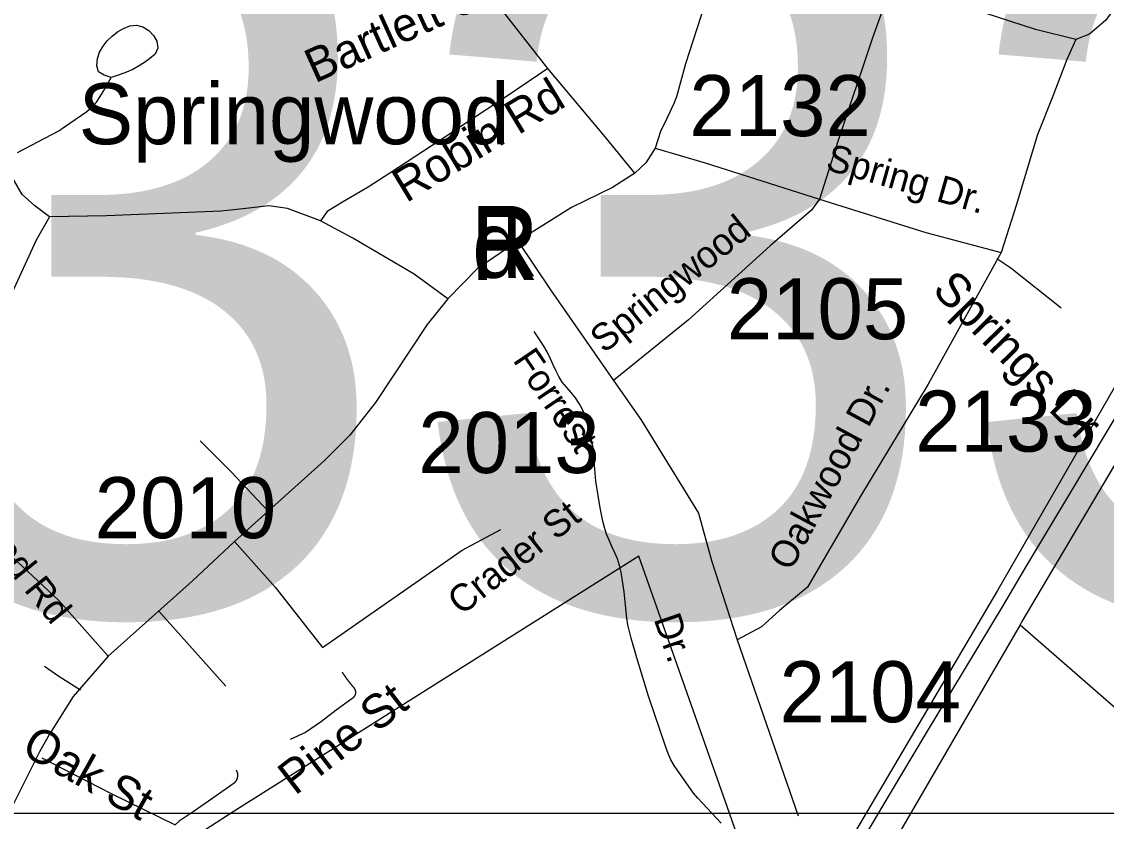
# Model space of a CAD drawing. Extents: x 1268485 to 1426702, y 514839 to 616766.
# Drawn here: x 1383494 to 1386120, y 559557 to 561492 of the extents above; entities that cross this region are included whole.
import ezdxf

# ---------------------------------------------------------------- set-up
doc = ezdxf.new("R2010")
doc.units = 0
for name, color, linetype in [('Old_Level_10', 7, 'Continuous'), ('Old_Level_11', 7, 'Continuous'), ('Old_Level_3', 7, 'Continuous'), ('Old_Level_32', 7, 'Continuous'), ('Old_Level_35', 7, 'Continuous'), ('Old_Level_44', 7, 'Continuous'), ('Old_Level_48', 7, 'Continuous'), ('Old_Level_49', 7, 'Continuous'), ('Old_Level_56', 7, 'Continuous'), ('Old_Level_62', 7, 'Continuous'), ('Old_Level_8', 7, 'Continuous'), ('Old_Level_9', 7, 'Continuous')]:
    doc.layers.add(name, color=color, linetype=linetype)

msp = doc.modelspace()

# ---------------------------------------------------------------- linework, layer by layer
at = {"layer": 'Old_Level_3'}
msp.add_lwpolyline([(1386957.915, 559575.931), (1380121.397, 559575.931), (1380121.397, 562494.532), (1386957.915, 562494.532), (1386957.915, 559575.931)], dxfattribs=at)
at = {"layer": 'Old_Level_32'}
msp.add_line((1385226.296, 559996.803), (1385374.228, 559570.275), dxfattribs=at)
for points in [[(1384978.161, 561126.257), (1384902.894, 561218.702), (1384767.777, 561379.445), (1384575.998, 561625.589), (1384339.237, 561842.48), (1384094.744, 562061.884), (1384006.945, 562142.553), (1383979.177, 562138.848), (1383917.161, 562099.949), (1383807.94, 562009.187), (1383664.471, 561901.754), (1383649.661, 561899.902), (1383642.256, 561905.459), (1383613.562, 561936.947), (1383569.133, 561990.664)], [(1386200.481, 561609.89), (1386118.516, 561495.82), (1386079.417, 561462.624), (1386046.428, 561449.583)], [(1386046.428, 561449.583), (1385948.681, 561473.294), (1385674.991, 561563.397), (1385627.339, 561570.51), (1385606.568, 561563.397), (1385583.354, 561536.129), (1385552.808, 561450.769), (1385469.726, 561202.8), (1385425.748, 561062.583)], [(1385147.159, 561532.572), (1385101.324, 561390.504), (1385084.117, 561328.323), (1385078.961, 561311.003), (1385073.069, 561294.79), (1385056.665, 561259.54), (1385040.659, 561226.618), (1385027.974, 561186.577)], [(1386046.428, 561449.583), (1386024.435, 561400.976), (1385990.185, 561312.179), (1385952.247, 561216.896), (1385902.66, 561049.813), (1385865.596, 560933.87)], [(1385027.974, 561186.577), (1385005.437, 561151.069), (1384978.161, 561126.257)], [(1385027.974, 561186.577), (1385148.545, 561151.069), (1385425.748, 561062.583)], [(1383561.175, 561020.079), (1383525.63, 561046.732), (1383495.019, 561073.867), (1383444.177, 561162.315)], [(1384978.161, 561126.257), (1384924.304, 561091.327), (1384825.143, 561042.857), (1384695.556, 560961.698)], [(1384525.404, 560821.923), (1384444.271, 560881.666), (1384295.528, 560968.461), (1384217.417, 561010.249), (1384137.729, 561040.589), (1384092.356, 561046.78), (1384043.97, 561041.175), (1383977.326, 561033.765), (1383699.645, 561023.022), (1383561.175, 561020.079)], [(1385425.748, 561062.583), (1385406.137, 561035.999), (1385306.36, 560950.166), (1385107.979, 560770.635), (1384926.558, 560624.097)], [(1385425.748, 561062.583), (1385682.667, 560982.551), (1385865.596, 560933.87)], [(1383561.175, 561020.079), (1383529.332, 560963.378), (1383466.391, 560826.678), (1383399.748, 560721.098), (1383364.762, 560659.6), (1383267.829, 560586.214), (1383186.721, 560506.299)], [(1384695.556, 560961.698), (1384596.395, 560894.065), (1384525.404, 560821.923)], [(1384695.556, 560961.698), (1384773.903, 560843.349), (1384926.558, 560624.097)], [(1385865.596, 560933.87), (1385688.301, 560615.644), (1385524.908, 560343.985), (1385396.449, 560124.178), (1385328.838, 560067.817), (1385284.892, 560028.365), (1385226.296, 559996.803)], [(1384525.404, 560821.923), (1384475.822, 560759.926), (1384350.745, 560571.118), (1384288.768, 560492.213), (1384226.792, 560430.217), (1384090.388, 560308.048), (1384009.312, 560234.644)], [(1384926.558, 560624.097), (1384993.042, 560529.412), (1385132.854, 560303.346), (1385164.32, 560188.429), (1385226.296, 559996.803)], [(1384009.312, 560234.644), (1384107.281, 560123.915), (1384222.285, 559977.64), (1384560.336, 560213.228), (1384653.863, 560263.389)], [(1384009.312, 560234.644), (1383906.769, 560138.832), (1383702.976, 559956.953)], [(1383702.976, 559956.953), (1383583.624, 560091.42), (1383446.398, 560220.234)], [(1383702.976, 559956.953), (1383618.561, 559859.036), (1383561.174, 559768.273), (1383537.108, 559725.67), (1383435.114, 559523.735)]]:
    msp.add_lwpolyline(points, dxfattribs=at)
at = {"layer": 'Old_Level_35'}
msp.add_line((1383825.665, 560065.882), (1383988.272, 559884.308), dxfattribs=at)
for points in [[(1384767.777, 561379.445), (1384674.991, 561316.289), (1384562.007, 561242.419), (1384527.456, 561218.838), (1384385.253, 561126.257), (1384332.452, 561092.116), (1384270.423, 561056.078), (1384233.617, 561032.958), (1384217.417, 561010.249)], [(1386010.905, 560799.148), (1385888.592, 560895.727), (1385854.656, 560918.181)], [(1384090.388, 560308.048), (1384001.293, 560402.885), (1383925.833, 560478.292)], [(1383636.71, 559874.824), (1383583.704, 559907.427), (1383549.358, 559931.623)], [(1384269.911, 559917.937), (1384270.116, 559917.526), (1384270.423, 559917.116), (1384270.628, 559916.757), (1384271.039, 559916.296), (1384271.244, 559915.937), (1384271.551, 559915.579), (1384271.756, 559915.168), (1384271.961, 559914.758), (1384272.269, 559914.399), (1384272.474, 559913.989), (1384272.781, 559913.631), (1384272.987, 559913.271), (1384273.294, 559912.81), (1384273.602, 559912.451), (1384273.909, 559912.041), (1384274.114, 559911.683), (1384274.422, 559911.323), (1384274.627, 559910.862), (1384274.832, 559910.503), (1384275.14, 559910.145), (1384275.55, 559909.735), (1384275.755, 559909.375), (1384275.96, 559909.017), (1384276.267, 559908.555), (1384276.472, 559908.197), (1384276.78, 559907.837), (1384277.088, 559907.427), (1384277.395, 559907.069), (1384277.6, 559906.71), (1384277.908, 559906.299), (1384278.113, 559905.941), (1384278.523, 559905.479), (1384278.728, 559905.121), (1384279.036, 559904.762), (1384279.241, 559904.351), (1384279.548, 559903.993), (1384279.856, 559903.634), (1384280.163, 559903.275), (1384280.368, 559902.865), (1384280.676, 559902.506), (1384280.984, 559902.148), (1384281.291, 559901.737), (1384281.496, 559901.378), (1384281.701, 559901.02), (1384282.111, 559900.61), (1384282.419, 559900.25), (1384282.624, 559899.892), (1384282.829, 559899.482), (1384283.239, 559899.123), (1384283.547, 559898.764), (1384283.752, 559898.354), (1384284.162, 559897.995), (1384284.367, 559897.636), (1384284.675, 559897.226), (1384284.88, 559896.867), (1384285.29, 559896.509), (1384285.495, 559896.149), (1384285.7, 559895.739), (1384286.11, 559895.381), (1384286.417, 559895.022), (1384286.623, 559894.612), (1384287.033, 559894.253), (1384287.238, 559893.894), (1384287.545, 559893.484), (1384287.853, 559893.125), (1384288.16, 559892.818), (1384288.365, 559892.458), (1384288.776, 559892.048), (1384288.981, 559891.69), (1384289.288, 559891.331), (1384289.596, 559890.921), (1384289.903, 559890.562), (1384290.108, 559890.203), (1384290.518, 559889.895), (1384290.724, 559889.485), (1384291.031, 559889.127), (1384291.339, 559888.768), (1384291.646, 559888.357), (1384291.954, 559887.999), (1384292.261, 559887.691), (1384292.466, 559887.332), (1384292.877, 559886.922), (1384293.082, 559886.564), (1384293.492, 559886.204), (1384293.799, 559885.897), (1384294.004, 559885.487), (1384294.414, 559885.128), (1384294.62, 559884.769), (1384295.03, 559884.461), (1384295.235, 559884.051), (1384295.645, 559883.693), (1384295.85, 559883.334), (1384296.157, 559883.026), (1384296.465, 559882.616), (1384296.773, 559882.258), (1384297.08, 559881.95), (1384297.388, 559881.54), (1384297.798, 559881.181), (1384298.003, 559880.873)], [(1384298.003, 559880.873), (1384298.208, 559880.617), (1384298.413, 559880.36), (1384298.618, 559880.104), (1384298.721, 559879.797), (1384298.926, 559879.54), (1384299.131, 559879.335), (1384299.233, 559879.079), (1384299.336, 559878.823), (1384299.643, 559878.515), (1384299.746, 559878.259), (1384299.848, 559877.951), (1384299.951, 559877.695), (1384300.156, 559877.439), (1384300.258, 559877.131), (1384300.361, 559876.875), (1384300.464, 559876.567), (1384300.669, 559876.259), (1384300.771, 559876.003), (1384300.874, 559875.696), (1384300.976, 559875.388), (1384301.079, 559875.132), (1384301.079, 559874.824), (1384301.284, 559874.516), (1384301.386, 559874.209), (1384301.386, 559873.85), (1384301.489, 559873.645), (1384301.489, 559873.338), (1384301.591, 559872.979), (1384301.591, 559872.671), (1384301.796, 559872.363), (1384301.796, 559872.056), (1384301.899, 559871.748), (1384301.899, 559871.441), (1384301.899, 559871.133), (1384301.899, 559870.825), (1384302.001, 559870.518), (1384302.001, 559870.21), (1384302.001, 559869.852), (1384302.001, 559869.544), (1384302.001, 559869.237), (1384302.001, 559868.929), (1384302.001, 559868.622), (1384302.001, 559868.314), (1384301.899, 559868.006), (1384301.899, 559867.75), (1384301.899, 559867.442), (1384301.899, 559867.135), (1384301.796, 559866.827), (1384301.796, 559866.519), (1384301.796, 559866.212), (1384301.591, 559865.853), (1384301.591, 559865.546), (1384301.489, 559865.238), (1384301.489, 559864.931), (1384301.386, 559864.623), (1384301.284, 559864.366), (1384301.284, 559864.059), (1384301.079, 559863.751), (1384300.976, 559863.444), (1384300.874, 559863.188), (1384300.771, 559862.88), (1384300.771, 559862.573), (1384300.669, 559862.316), (1384300.464, 559862.008), (1384300.361, 559861.752), (1384300.258, 559861.445), (1384300.156, 559861.137), (1384299.848, 559860.88), (1384299.746, 559860.625), (1384299.643, 559860.317), (1384299.541, 559860.06), (1384299.336, 559859.804), (1384299.131, 559859.497), (1384299.028, 559859.24), (1384298.926, 559858.984), (1384298.618, 559858.727), (1384298.516, 559858.522), (1384298.208, 559858.266), (1384298.105, 559858.01), (1384297.9, 559857.754), (1384297.798, 559857.497), (1384297.49, 559857.241), (1384297.285, 559856.984), (1384297.08, 559856.831), (1384296.875, 559856.574), (1384296.67, 559856.318), (1384296.465, 559856.113), (1384296.26, 559855.857), (1384295.952, 559855.703), (1384295.747, 559855.498), (1384295.542, 559855.242), (1384295.235, 559855.088), (1384295.132, 559854.883), (1384294.825, 559854.678), (1384294.62, 559854.524), (1384294.414, 559854.319), (1384294.107, 559854.114), (1384293.902, 559853.96), (1384293.492, 559853.755)], [(1384293.492, 559853.755), (1384255.147, 559826.176), (1384219.981, 559798.545), (1384181.021, 559772.298), (1384144.214, 559755.176)], [(1383542.796, 559711.142), (1383681.001, 559639.681), (1383712.169, 559623.892), (1383865.343, 559549.201)], [(1384013.391, 559681.05), (1384013.493, 559680.742), (1384013.596, 559680.486), (1384013.903, 559680.179), (1384014.006, 559679.871), (1384014.108, 559679.564), (1384014.211, 559679.256), (1384014.416, 559678.948), (1384014.518, 559678.641), (1384014.723, 559678.231), (1384014.826, 559677.923), (1384015.031, 559677.616), (1384015.031, 559677.308), (1384015.134, 559677), (1384015.236, 559676.693), (1384015.339, 559676.334), (1384015.544, 559676.026), (1384015.646, 559675.668), (1384015.646, 559675.308), (1384015.749, 559675.001), (1384015.851, 559674.693), (1384015.851, 559674.335), (1384015.954, 559673.975), (1384016.159, 559673.668), (1384016.159, 559673.309), (1384016.261, 559673.002), (1384016.261, 559672.643), (1384016.261, 559672.335), (1384016.364, 559671.925), (1384016.364, 559671.617), (1384016.364, 559671.259), (1384016.466, 559670.951), (1384016.466, 559670.541), (1384016.466, 559670.234), (1384016.466, 559669.874), (1384016.466, 559669.567), (1384016.466, 559669.208), (1384016.671, 559668.901), (1384016.671, 559668.491), (1384016.466, 559668.183), (1384016.466, 559667.824), (1384016.466, 559667.516), (1384016.466, 559667.106), (1384016.466, 559666.799), (1384016.466, 559666.44), (1384016.466, 559666.133), (1384016.364, 559665.773), (1384016.364, 559665.415), (1384016.364, 559665.056), (1384016.261, 559664.748), (1384016.261, 559664.441), (1384016.159, 559664.082), (1384016.159, 559663.775), (1384015.954, 559663.364), (1384015.954, 559663.057), (1384015.851, 559662.749), (1384015.749, 559662.39), (1384015.749, 559662.082), (1384015.646, 559661.672), (1384015.544, 559661.365), (1384015.339, 559661.057), (1384015.339, 559660.75), (1384015.236, 559660.391), (1384015.134, 559660.084), (1384015.031, 559659.776), (1384014.826, 559659.417), (1384014.723, 559659.109), (1384014.621, 559658.802), (1384014.518, 559658.494), (1384014.416, 559658.136), (1384014.211, 559657.828), (1384014.006, 559657.52), (1384013.903, 559657.264), (1384013.801, 559656.956), (1384013.596, 559656.649), (1384013.391, 559656.29), (1384013.288, 559655.983), (1384013.083, 559655.675), (1384012.878, 559655.367), (1384012.775, 559655.111), (1384012.468, 559654.803), (1384012.365, 559654.496), (1384012.16, 559654.24), (1384011.955, 559653.932), (1384011.75, 559653.675), (1384011.648, 559653.368), (1384011.34, 559653.112), (1384011.135, 559652.855), (1384010.827, 559652.548), (1384010.725, 559652.292), (1384010.52, 559652.087), (1384010.212, 559651.727), (1384010.007, 559651.522), (1384009.905, 559651.266), (1384009.597, 559651.01), (1384009.392, 559650.754), (1384009.085, 559650.497), (1384008.879, 559650.241), (1384008.674, 559650.087), (1384008.367, 559649.831)], [(1384008.367, 559649.831), (1383956.489, 559613.383), (1383909.224, 559580.574), (1383875.083, 559557.558), (1383865.343, 559549.201)]]:
    msp.add_lwpolyline(points, dxfattribs=at)
at = {"layer": 'Old_Level_44'}
msp.add_lwpolyline([(1385509.861, 559478.51), (1385594.752, 559621.021), (1385681.899, 559767.121), (1385871.265, 560080.696), (1385927.449, 560176.251), (1386036.229, 560357.773), (1386206.73, 560642.386)], dxfattribs=at)
at = {"layer": 'Old_Level_48'}
msp.add_lwpolyline([(1386532.055, 561288.781), (1385856.481, 560115.548), (1385330.296, 559224.821), (1385207.465, 559577.123), (1384988.359, 560198.637), (1384005.705, 559580.446), (1383608.255, 559323.216), (1383660.113, 559271.325), (1383573.683, 559173.309), (1384395.778, 558134.678), (1384935.242, 557499.869), (1384850.586, 556981.387), (1385003.296, 557124.301), (1385448.147, 557117.654), (1386050.323, 556917.998), (1386496.621, 556747.791)], dxfattribs=at)
at = {"layer": 'Old_Level_49'}
msp.add_lwpolyline([(1386532.055, 561288.781), (1385856.481, 560115.548), (1385330.296, 559224.821), (1385207.465, 559577.123), (1384988.359, 560198.637), (1384005.705, 559580.446), (1383608.255, 559323.216), (1383660.113, 559271.325), (1383573.683, 559173.309), (1384395.778, 558134.678), (1384935.242, 557499.869), (1384850.586, 556981.387), (1385003.296, 557124.301), (1385448.147, 557117.654), (1386050.323, 556917.998), (1386496.621, 556747.791)], dxfattribs=at)
at = {"layer": 'Old_Level_56'}
for points in [[(1386249.664, 560604.416), (1385915.759, 560041.064), (1385910.993, 560032.857)], [(1385910.993, 560032.857), (1385602.338, 559501.311), (1385318.732, 559040.997), (1385227.664, 558900.762), (1385184.653, 558851.603), (1384889.235, 558599.627), (1384812.1, 558545.153), (1384558.23, 558458.42), (1384292.317, 558369.929)], [(1385910.993, 560032.857), (1386885.208, 559184.24), (1387036.715, 559070.427), (1387569.434, 558745.586), (1388334.977, 558219.051), (1388651.823, 558027.402)]]:
    msp.add_lwpolyline(points, dxfattribs=at)
at = {"layer": 'Old_Level_62'}
for points in [[(1383710.324, 561357.043), (1383693.817, 561363.246), (1383680.181, 561371.192), (1383675.567, 561385.802), (1383677.208, 561403.436), (1383682.437, 561418.815), (1383691.049, 561433.169), (1383701.301, 561445.933), (1383713.194, 561457.468), (1383726.01, 561467.72), (1383740.261, 561475.871), (1383755.435, 561482.381), (1383771.634, 561483.868), (1383787.526, 561479.869), (1383801.469, 561471.154), (1383812.85, 561459.211), (1383821.052, 561445.01), (1383823.512, 561428.658), (1383817.053, 561413.894), (1383804.443, 561403.282), (1383791.012, 561393.747), (1383777.068, 561384.879), (1383762.714, 561377.087), (1383747.746, 561370.576), (1383732.264, 561364.937), (1383710.324, 561357.043)], [(1383483.639, 561175.624), (1383583.909, 561228.732), (1383597.442, 561237.908), (1383651.474, 561274.971), (1383663.879, 561285.89), (1383675.157, 561297.783), (1383684.282, 561311.368), (1383692.587, 561325.567), (1383710.324, 561357.043)], [(1384773.416, 560678.321), (1384766.342, 560693.187), (1384758.242, 560707.438), (1384749.323, 560721.228), (1384734.866, 560742.809)], [(1385187.314, 559553.2), (1385176.036, 559565.195), (1385164.758, 559577.191), (1385153.48, 559589.136), (1385142.305, 559601.182), (1385131.335, 559613.332), (1385120.467, 559625.583), (1385073.92, 559692.225), (1385065.615, 559706.22), (1385059.054, 559721.189), (1385053.517, 559736.824), (1385011.687, 559859.907), (1384983.082, 559953.256), (1384969.241, 560000.521), (1384965.14, 560016.412), (1384961.859, 560032.509), (1384959.296, 560048.708), (1384955.707, 560080.645), (1384952.632, 560112.634), (1384948.018, 560144.467), (1384945.045, 560160.667), (1384941.251, 560176.661), (1384936.125, 560192.194), (1384929.871, 560207.368), (1384923.104, 560222.387), (1384916.337, 560237.408), (1384910.186, 560252.582), (1384905.06, 560268.114), (1384900.856, 560284.005), (1384897.473, 560300.154), (1384894.602, 560316.353), (1384884.349, 560380.277), (1384880.351, 560429.234), (1384881.376, 560445.433), (1384863.229, 560523.301), (1384858.103, 560538.834), (1384851.336, 560553.906), (1384843.749, 560568.464), (1384834.624, 560582.151), (1384824.679, 560595.224), (1384813.709, 560607.527), (1384802.841, 560619.881), (1384794.126, 560633.671), (1384786.847, 560648.28), (1384780.08, 560663.301), (1384773.416, 560678.321)]]:
    msp.add_lwpolyline(points, dxfattribs=at)

# ---------------------------------------------------------------- texts
at = {"layer": 'Old_Level_10'}
for s, height, rotation, p in [('Bartlett St', 82.02083, 24.318478, (1384203.652, 561342.827)), ('Robin Rd', 82.0208, 31.22125, (1384424.708, 561052.818)), ('Springs Dr', 82.0208, 314.414183, (1385695.674, 560840.555)), ('Pine St', 82.0208, 37.603056, (1384155.713, 559618.183)), ('Oak St', 82.0208, 330.646778, (1383489.656, 559722.197))]:
    msp.add_text(s, height=height, rotation=rotation, dxfattribs=at).set_placement(p)
at = {"layer": 'Old_Level_11'}
for s, height, rotation, p in [('Spring Dr.', 65.6167, 344.160381, (1385437.699, 561134.961)), ('Springwood', 65.6167, 38.901447, (1384903.942, 560688.077)), ('Forrest', 65.6167, 304.263983, (1384681.435, 560673.326)), ('Oakwood Dr.', 65.61666, 61.612083, (1385355.886, 560160.082)), ('Springwood Rd', 65.61666, 308.660208, (1383193.039, 560498.317)), ('Crader St', 65.6167, 38.497172, (1384558.594, 560053.798)), ('Dr.', 65.6167, 288.7627, (1385023.595, 560047.086))]:
    msp.add_text(s, height=height, rotation=rotation, dxfattribs=at).set_placement(p)
at = {"layer": 'Old_Level_3'}
msp.add_text('B-3334', height=1788.0542, dxfattribs=at).set_placement((1380689.267, 560064.298))
at = {"layer": 'Old_Level_8'}
for s, p in [('2132', (1385110.518, 561215.55)), ('2105', (1385201.049, 560723.943)), ('2133', (1385657.126, 560452.08)), ('2013', (1384454.175, 560400.186)), ('2010', (1383670.808, 560242.519)), ('2104', (1385328.793, 559797.064))]:
    msp.add_text(s, height=147.6375, dxfattribs=at).set_placement(p)
at = {"layer": 'Old_Level_9'}
msp.add_text('Springwood', height=147.6375, rotation=0.000017, dxfattribs=at).set_placement((1383631.983, 561195.962))
for s, height, p in [('R', 170.603, (1384580.773, 560876.168)), ('R', 170.603, (1384580.773, 560876.168)), ('d', 160.761, (1384584.795, 560872.525)), ('R', 170.603, (1384580.773, 560867.603))]:
    msp.add_text(s, height=height, dxfattribs=at).set_placement(p)

doc.saveas('drawing.dxf')
